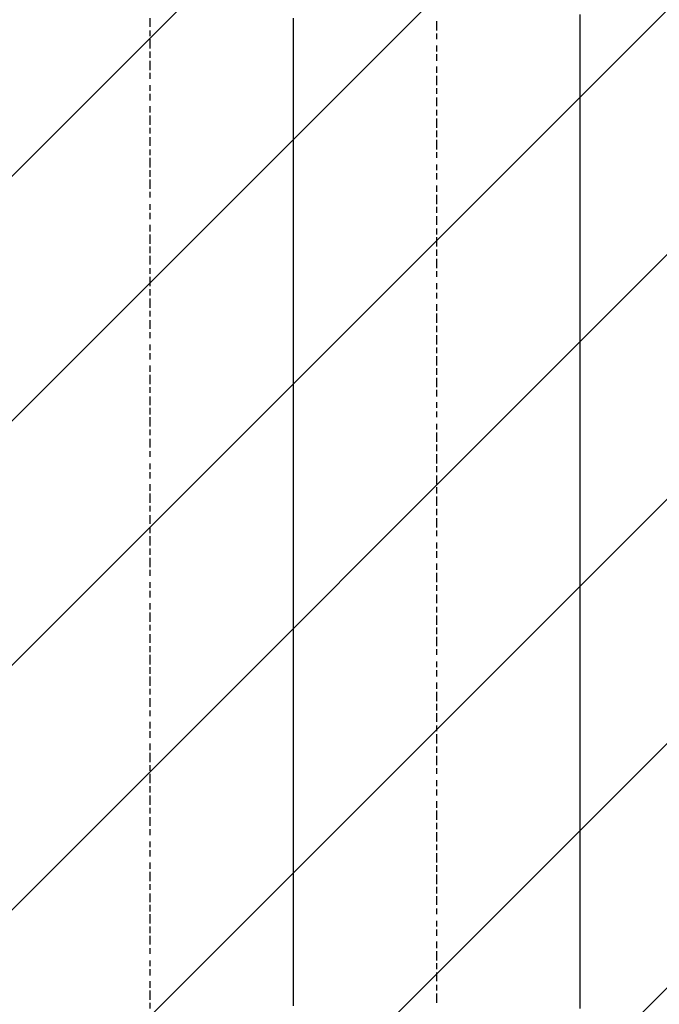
# Model space of a CAD drawing. Extents: x 997 to 109698, y 921 to 94021.
# Tile 682 of 718: x 34254 to 35143, y 52347 to 53714. Entities that reach past the tile are written whole.
import ezdxf

# ---------------------------------------------------------------- set-up
doc = ezdxf.new("R2010")
doc.units = 0
doc.header["$MEASUREMENT"] = 0
doc.layers.add('12', color=7, linetype='CONTINUOUS')
doc.layers.add('28', color=7, linetype='CONTINUOUS')

msp = doc.modelspace()

# ---------------------------------------------------------------- linework, layer by layer
at = {"layer": '12', "color": 1}
for p, q in [((34435.630503, 53703.563401), (34435.630503, 53715.563401)), ((34833.630503, 53698.563401), (34833.630503, 53711.563401)), ((34435.630503, 53690.563401), (34435.630503, 53698.563401)), ((34435.630503, 53673.563401), (34435.630503, 53686.563401)), ((34833.630503, 53686.563401), (34833.630503, 53694.563401)), ((34435.630503, 53660.563401), (34435.630503, 53669.563401)), ((34833.630503, 53669.563401), (34833.630503, 53677.563401)), ((34435.630503, 53643.563401), (34435.630503, 53656.563401)), ((34833.630503, 53656.563401), (34833.630503, 53665.563401)), ((34833.630503, 53639.563401), (34833.630503, 53648.563401)), ((34435.630503, 53631.563401), (34435.630503, 53639.563401)), ((34833.630503, 53622.563401), (34833.630503, 53635.563401)), ((34435.630503, 53614.563401), (34435.630503, 53622.563401)), ((34833.630503, 53610.563401), (34833.630503, 53618.563401)), ((34435.630503, 53601.563401), (34435.630503, 53610.563401)), ((34833.630503, 53593.563401), (34833.630503, 53605.563401)), ((34435.630503, 53584.563401), (34435.630503, 53593.563401)), ((34833.630503, 53580.563401), (34833.630503, 53588.563401)), ((34435.630503, 53567.563401), (34435.630503, 53580.563401)), ((34833.630503, 53563.563401), (34833.630503, 53576.563401)), ((34435.630503, 53555.563401), (34435.630503, 53563.563401)), ((34833.630503, 53550.563401), (34833.630503, 53559.563401)), ((34435.630503, 53538.563401), (34435.630503, 53550.563401)), ((34833.630503, 53533.563401), (34833.630503, 53546.563401)), ((34435.630503, 53525.563401), (34435.630503, 53533.563401)), ((34435.630503, 53508.563401), (34435.630503, 53521.563401)), ((34833.630503, 53521.563401), (34833.630503, 53529.563401)), ((34435.630503, 53495.563401), (34435.630503, 53504.563401)), ((34833.630503, 53504.563401), (34833.630503, 53512.563401)), ((34435.630503, 53478.563401), (34435.630503, 53491.563401)), ((34833.630503, 53491.563401), (34833.630503, 53500.563401)), ((34833.630503, 53474.563401), (34833.630503, 53483.563401)), ((34435.630503, 53466.563401), (34435.630503, 53474.563401)), ((34833.630503, 53457.563401), (34833.630503, 53470.563401)), ((34435.630503, 53449.563401), (34435.630503, 53457.563401)), ((34833.630503, 53445.563401), (34833.630503, 53453.563401)), ((34435.630503, 53436.563401), (34435.630503, 53445.563401)), ((34833.630503, 53428.563401), (34833.630503, 53440.563401)), ((34435.630503, 53419.563401), (34435.630503, 53428.563401)), ((34833.630503, 53415.563401), (34833.630503, 53423.563401)), ((34435.630503, 53402.563401), (34435.630503, 53415.563401)), ((34833.630503, 53398.563401), (34833.630503, 53411.563401)), ((34435.630503, 53389.563401), (34435.630503, 53398.563401)), ((34435.630503, 53373.563401), (34435.630503, 53385.563401)), ((34833.630503, 53385.563401), (34833.630503, 53394.563401)), ((34833.630503, 53368.563401), (34833.630503, 53381.563401)), ((34435.630503, 53360.563401), (34435.630503, 53368.563401)), ((34435.630503, 53343.563401), (34435.630503, 53356.563401)), ((34833.630503, 53356.563401), (34833.630503, 53364.563401)), ((34833.630503, 53339.563401), (34833.630503, 53347.563401)), ((34435.630503, 53330.563401), (34435.630503, 53339.563401)), ((34833.630503, 53326.563401), (34833.630503, 53334.563401)), ((34435.630503, 53313.563401), (34435.630503, 53326.563401)), ((34833.630503, 53309.563401), (34833.630503, 53318.563401)), ((34435.630503, 53301.563401), (34435.630503, 53309.563401)), ((34833.630503, 53292.563401), (34833.630503, 53305.563401)), ((34435.630503, 53284.563401), (34435.630503, 53296.563401)), ((34833.630503, 53279.563401), (34833.630503, 53288.563401)), ((34435.630503, 53271.563401), (34435.630503, 53279.563401)), ((34833.630503, 53262.563401), (34833.630503, 53275.563401)), ((34435.630503, 53254.563401), (34435.630503, 53262.563401)), ((34833.630503, 53250.563401), (34833.630503, 53258.563401)), ((34435.630503, 53241.563401), (34435.630503, 53250.563401)), ((34833.630503, 53233.563401), (34833.630503, 53246.563401)), ((34435.630503, 53224.563401), (34435.630503, 53233.563401)), ((34435.630503, 53207.563401), (34435.630503, 53220.563401)), ((34833.630503, 53220.563401), (34833.630503, 53229.563401)), ((34833.630503, 53203.563401), (34833.630503, 53216.563401)), ((34435.630503, 53195.563401), (34435.630503, 53203.563401)), ((34435.630503, 53178.563401), (34435.630503, 53190.563401)), ((34833.630503, 53190.563401), (34833.630503, 53199.563401)), ((34833.630503, 53174.563401), (34833.630503, 53182.563401)), ((34435.630503, 53165.563401), (34435.630503, 53174.563401)), ((34833.630503, 53161.563401), (34833.630503, 53169.563401)), ((34435.630503, 53148.563401), (34435.630503, 53161.563401)), ((34833.630503, 53144.563401), (34833.630503, 53152.563401)), ((34435.630503, 53136.563401), (34435.630503, 53144.563401)), ((34833.630503, 53127.563401), (34833.630503, 53140.563401)), ((34435.630503, 53119.563401), (34435.630503, 53131.563401)), ((34833.630503, 53114.563401), (34833.630503, 53123.563401)), ((34435.630503, 53106.563401), (34435.630503, 53114.563401)), ((34833.630503, 53097.563401), (34833.630503, 53110.563401)), ((34435.630503, 53089.563401), (34435.630503, 53097.563401)), ((34435.630503, 53076.563401), (34435.630503, 53085.563401)), ((34833.630503, 53085.563401), (34833.630503, 53093.563401)), ((34435.630503, 53059.563401), (34435.630503, 53068.563401)), ((34833.630503, 53068.563401), (34833.630503, 53080.563401)), ((34435.630503, 53042.563401), (34435.630503, 53055.563401)), ((34833.630503, 53055.563401), (34833.630503, 53064.563401)), ((34833.630503, 53038.563401), (34833.630503, 53051.563401)), ((34435.630503, 53030.563401), (34435.630503, 53038.563401)), ((34833.630503, 53025.563401), (34833.630503, 53034.563401)), ((34435.630503, 53013.563401), (34435.630503, 53025.563401)), ((34833.630503, 53008.563401), (34833.630503, 53021.563401)), ((34435.630503, 53000.563401), (34435.630503, 53008.563401)), ((34833.630503, 52996.563401), (34833.630503, 53004.563401)), ((34435.630503, 52983.563401), (34435.630503, 52996.563401)), ((34833.630503, 52979.563401), (34833.630503, 52987.563401)), ((34435.630503, 52970.563401), (34435.630503, 52979.563401)), ((34833.630503, 52966.563401), (34833.630503, 52975.563401)), ((34435.630503, 52953.563401), (34435.630503, 52966.563401)), ((34833.630503, 52949.563401), (34833.630503, 52958.563401)), ((34435.630503, 52941.563401), (34435.630503, 52949.563401)), ((34833.630503, 52932.563401), (34833.630503, 52945.563401)), ((34435.630503, 52924.563401), (34435.630503, 52932.563401)), ((34435.630503, 52911.563401), (34435.630503, 52920.563401)), ((34833.630503, 52920.563401), (34833.630503, 52928.563401)), ((34435.630503, 52894.563401), (34435.630503, 52903.563401)), ((34833.630503, 52903.563401), (34833.630503, 52915.563401)), ((34435.630503, 52877.563401), (34435.630503, 52890.563401)), ((34833.630503, 52890.563401), (34833.630503, 52898.563401)), ((34833.630503, 52873.563401), (34833.630503, 52886.563401)), ((34435.630503, 52865.563401), (34435.630503, 52873.563401)), ((34833.630503, 52860.563401), (34833.630503, 52869.563401)), ((34435.630503, 52848.563401), (34435.630503, 52860.563401)), ((34833.630503, 52843.563401), (34833.630503, 52856.563401)), ((34435.630503, 52835.563401), (34435.630503, 52843.563401)), ((34833.630503, 52831.563401), (34833.630503, 52839.563401)), ((34435.630503, 52818.563401), (34435.630503, 52831.563401)), ((34833.630503, 52814.563401), (34833.630503, 52822.563401)), ((34435.630503, 52805.563401), (34435.630503, 52814.563401)), ((34833.630503, 52801.563401), (34833.630503, 52810.563401)), ((34435.630503, 52788.563401), (34435.630503, 52801.563401)), ((34833.630503, 52784.563401), (34833.630503, 52793.563401)), ((34435.630503, 52776.563401), (34435.630503, 52784.563401)), ((34833.630503, 52767.563401), (34833.630503, 52780.563401)), ((34435.630503, 52759.563401), (34435.630503, 52771.563401)), ((34435.630503, 52746.563401), (34435.630503, 52754.563401)), ((34833.630503, 52754.563401), (34833.630503, 52763.563401)), ((34833.630503, 52738.563401), (34833.630503, 52750.563401)), ((34435.630503, 52729.563401), (34435.630503, 52738.563401)), ((34435.630503, 52716.563401), (34435.630503, 52725.563401)), ((34833.630503, 52725.563401), (34833.630503, 52733.563401)), ((34833.630503, 52708.563401), (34833.630503, 52721.563401)), ((34435.630503, 52699.563401), (34435.630503, 52708.563401)), ((34833.630503, 52695.563401), (34833.630503, 52704.563401)), ((34435.630503, 52682.563401), (34435.630503, 52695.563401)), ((34833.630503, 52678.563401), (34833.630503, 52691.563401)), ((34435.630503, 52670.563401), (34435.630503, 52678.563401)), ((34833.630503, 52666.563401), (34833.630503, 52674.563401)), ((34435.630503, 52653.563401), (34435.630503, 52666.563401)), ((34833.630503, 52649.563401), (34833.630503, 52657.563401)), ((34435.630503, 52640.563401), (34435.630503, 52649.563401)), ((34833.630503, 52636.563401), (34833.630503, 52644.563401)), ((34435.630503, 52623.563401), (34435.630503, 52636.563401)), ((34435.630503, 52611.563401), (34435.630503, 52619.563401)), ((34833.630503, 52619.563401), (34833.630503, 52628.563401)), ((34435.630503, 52594.563401), (34435.630503, 52606.563401)), ((34833.630503, 52602.563401), (34833.630503, 52615.563401)), ((34435.630503, 52581.563401), (34435.630503, 52589.563401)), ((34833.630503, 52589.563401), (34833.630503, 52598.563401)), ((34833.630503, 52572.563401), (34833.630503, 52585.563401)), ((34435.630503, 52564.563401), (34435.630503, 52572.563401)), ((34833.630503, 52560.563401), (34833.630503, 52568.563401)), ((34435.630503, 52551.563401), (34435.630503, 52560.563401)), ((34833.630503, 52543.563401), (34833.630503, 52556.563401)), ((34435.630503, 52534.563401), (34435.630503, 52543.563401)), ((34833.630503, 52530.563401), (34833.630503, 52539.563401)), ((34435.630503, 52517.563401), (34435.630503, 52530.563401)), ((34833.630503, 52513.563401), (34833.630503, 52526.563401)), ((34435.630503, 52505.563401), (34435.630503, 52513.563401)), ((34833.630503, 52500.563401), (34833.630503, 52509.563401)), ((34435.630503, 52488.563401), (34435.630503, 52500.563401)), ((34833.630503, 52484.563401), (34833.630503, 52496.563401)), ((34435.630503, 52475.563401), (34435.630503, 52484.563401)), ((34833.630503, 52471.563401), (34833.630503, 52479.563401)), ((34435.630503, 52458.563401), (34435.630503, 52471.563401)), ((34435.630503, 52445.563401), (34435.630503, 52454.563401)), ((34833.630503, 52454.563401), (34833.630503, 52462.563401)), ((34435.630503, 52429.563401), (34435.630503, 52441.563401)), ((34833.630503, 52441.563401), (34833.630503, 52450.563401)), ((34435.630503, 52416.563401), (34435.630503, 52424.563401)), ((34833.630503, 52424.563401), (34833.630503, 52433.563401)), ((34833.630503, 52407.563401), (34833.630503, 52420.563401)), ((34435.630503, 52399.563401), (34435.630503, 52407.563401)), ((34833.630503, 52395.563401), (34833.630503, 52403.563401)), ((34435.630503, 52386.563401), (34435.630503, 52395.563401)), ((34833.630503, 52378.563401), (34833.630503, 52390.563401)), ((34435.630503, 52369.563401), (34435.630503, 52378.563401)), ((34833.630503, 52365.563401), (34833.630503, 52373.563401)), ((34435.630503, 52352.563401), (34435.630503, 52365.563401)), ((34833.630503, 52348.563401), (34833.630503, 52361.563401)), ((34435.630503, 52340.563401), (34435.630503, 52348.563401))]:
    msp.add_line(p, q, dxfattribs=at)
at = {"layer": '12', "color": 5}
for p, q in [((34634.630503, 53703.563401), (34634.630503, 53715.563401)), ((35032.630503, 53707.563401), (35032.630503, 53720.563401)), ((34634.630503, 53694.563401), (34634.630503, 53703.563401)), ((35032.630503, 53698.563401), (35032.630503, 53707.563401)), ((35032.630503, 53690.563401), (35032.630503, 53698.563401)), ((34634.630503, 53686.563401), (34634.630503, 53694.563401)), ((34634.630503, 53673.563401), (34634.630503, 53686.563401)), ((35032.630503, 53677.563401), (35032.630503, 53690.563401)), ((34634.630503, 53665.563401), (34634.630503, 53673.563401)), ((35032.630503, 53669.563401), (35032.630503, 53677.563401)), ((35032.630503, 53660.563401), (35032.630503, 53669.563401)), ((34634.630503, 53656.563401), (34634.630503, 53665.563401)), ((34634.630503, 53643.563401), (34634.630503, 53656.563401)), ((35032.630503, 53648.563401), (35032.630503, 53660.563401)), ((34634.630503, 53635.563401), (34634.630503, 53643.563401)), ((35032.630503, 53639.563401), (35032.630503, 53648.563401)), ((34634.630503, 53622.563401), (34634.630503, 53635.563401)), ((35032.630503, 53631.563401), (35032.630503, 53639.563401)), ((35032.630503, 53618.563401), (35032.630503, 53631.563401)), ((34634.630503, 53614.563401), (34634.630503, 53622.563401)), ((34634.630503, 53605.563401), (34634.630503, 53614.563401)), ((35032.630503, 53610.563401), (35032.630503, 53618.563401)), ((34634.630503, 53593.563401), (34634.630503, 53605.563401)), ((35032.630503, 53597.563401), (35032.630503, 53610.563401)), ((34634.630503, 53584.563401), (34634.630503, 53593.563401)), ((35032.630503, 53588.563401), (35032.630503, 53597.563401)), ((35032.630503, 53580.563401), (35032.630503, 53588.563401)), ((34634.630503, 53576.563401), (34634.630503, 53584.563401)), ((34634.630503, 53563.563401), (34634.630503, 53576.563401)), ((35032.630503, 53567.563401), (35032.630503, 53580.563401)), ((34634.630503, 53555.563401), (34634.630503, 53563.563401)), ((35032.630503, 53559.563401), (35032.630503, 53567.563401)), ((35032.630503, 53550.563401), (35032.630503, 53559.563401)), ((34634.630503, 53546.563401), (34634.630503, 53555.563401)), ((34634.630503, 53533.563401), (34634.630503, 53546.563401)), ((35032.630503, 53538.563401), (35032.630503, 53550.563401)), ((34634.630503, 53525.563401), (34634.630503, 53533.563401)), ((35032.630503, 53529.563401), (35032.630503, 53538.563401)), ((34634.630503, 53512.563401), (34634.630503, 53525.563401)), ((35032.630503, 53521.563401), (35032.630503, 53529.563401)), ((35032.630503, 53508.563401), (35032.630503, 53521.563401)), ((34634.630503, 53504.563401), (34634.630503, 53512.563401)), ((34634.630503, 53495.563401), (34634.630503, 53504.563401)), ((35032.630503, 53500.563401), (35032.630503, 53508.563401)), ((34634.630503, 53483.563401), (34634.630503, 53495.563401)), ((35032.630503, 53491.563401), (35032.630503, 53500.563401)), ((35032.630503, 53478.563401), (35032.630503, 53491.563401)), ((34634.630503, 53474.563401), (34634.630503, 53483.563401)), ((35032.630503, 53470.563401), (35032.630503, 53478.563401)), ((34634.630503, 53466.563401), (34634.630503, 53474.563401)), ((34634.630503, 53453.563401), (34634.630503, 53466.563401)), ((35032.630503, 53457.563401), (35032.630503, 53470.563401)), ((34634.630503, 53445.563401), (34634.630503, 53453.563401)), ((35032.630503, 53449.563401), (35032.630503, 53457.563401)), ((34634.630503, 53436.563401), (34634.630503, 53445.563401)), ((34634.630503, 53423.563401), (34634.630503, 53436.563401)), ((35032.630503, 53440.563401), (35032.630503, 53449.563401)), ((35032.630503, 53428.563401), (35032.630503, 53440.563401)), ((34634.630503, 53415.563401), (34634.630503, 53423.563401)), ((35032.630503, 53419.563401), (35032.630503, 53428.563401)), ((34634.630503, 53402.563401), (34634.630503, 53415.563401)), ((35032.630503, 53411.563401), (35032.630503, 53419.563401)), ((35032.630503, 53398.563401), (35032.630503, 53411.563401)), ((34634.630503, 53394.563401), (34634.630503, 53402.563401)), ((35032.630503, 53389.563401), (35032.630503, 53398.563401)), ((34634.630503, 53385.563401), (34634.630503, 53394.563401)), ((34634.630503, 53373.563401), (34634.630503, 53385.563401)), ((35032.630503, 53381.563401), (35032.630503, 53389.563401)), ((35032.630503, 53368.563401), (35032.630503, 53381.563401)), ((34634.630503, 53364.563401), (34634.630503, 53373.563401)), ((35032.630503, 53360.563401), (35032.630503, 53368.563401)), ((34634.630503, 53356.563401), (34634.630503, 53364.563401)), ((34634.630503, 53343.563401), (34634.630503, 53356.563401)), ((35032.630503, 53347.563401), (35032.630503, 53360.563401)), ((34634.630503, 53334.563401), (34634.630503, 53343.563401)), ((35032.630503, 53339.563401), (35032.630503, 53347.563401)), ((34634.630503, 53326.563401), (34634.630503, 53334.563401)), ((35032.630503, 53330.563401), (35032.630503, 53339.563401)), ((35032.630503, 53318.563401), (35032.630503, 53330.563401)), ((34634.630503, 53313.563401), (34634.630503, 53326.563401)), ((34634.630503, 53305.563401), (34634.630503, 53313.563401)), ((35032.630503, 53309.563401), (35032.630503, 53318.563401)), ((34634.630503, 53292.563401), (34634.630503, 53305.563401)), ((35032.630503, 53301.563401), (35032.630503, 53309.563401)), ((35032.630503, 53288.563401), (35032.630503, 53301.563401)), ((34634.630503, 53284.563401), (34634.630503, 53292.563401)), ((35032.630503, 53279.563401), (35032.630503, 53288.563401)), ((34634.630503, 53275.563401), (34634.630503, 53284.563401)), ((34634.630503, 53262.563401), (34634.630503, 53275.563401)), ((35032.630503, 53271.563401), (35032.630503, 53279.563401)), ((34634.630503, 53254.563401), (34634.630503, 53262.563401)), ((35032.630503, 53258.563401), (35032.630503, 53271.563401)), ((35032.630503, 53250.563401), (35032.630503, 53258.563401)), ((34634.630503, 53246.563401), (34634.630503, 53254.563401)), ((34634.630503, 53233.563401), (34634.630503, 53246.563401)), ((35032.630503, 53237.563401), (35032.630503, 53250.563401)), ((34634.630503, 53224.563401), (34634.630503, 53233.563401)), ((35032.630503, 53229.563401), (35032.630503, 53237.563401)), ((34634.630503, 53216.563401), (34634.630503, 53224.563401)), ((35032.630503, 53220.563401), (35032.630503, 53229.563401)), ((35032.630503, 53207.563401), (35032.630503, 53220.563401)), ((34634.630503, 53203.563401), (34634.630503, 53216.563401)), ((35032.630503, 53199.563401), (35032.630503, 53207.563401)), ((34634.630503, 53195.563401), (34634.630503, 53203.563401)), ((34634.630503, 53186.563401), (34634.630503, 53195.563401)), ((35032.630503, 53190.563401), (35032.630503, 53199.563401)), ((35032.630503, 53178.563401), (35032.630503, 53190.563401)), ((34634.630503, 53174.563401), (34634.630503, 53186.563401)), ((35032.630503, 53169.563401), (35032.630503, 53178.563401)), ((34634.630503, 53165.563401), (34634.630503, 53174.563401)), ((34634.630503, 53152.563401), (34634.630503, 53165.563401)), ((35032.630503, 53161.563401), (35032.630503, 53169.563401)), ((34634.630503, 53144.563401), (34634.630503, 53152.563401)), ((35032.630503, 53148.563401), (35032.630503, 53161.563401)), ((34634.630503, 53136.563401), (34634.630503, 53144.563401)), ((34634.630503, 53123.563401), (34634.630503, 53136.563401)), ((35032.630503, 53140.563401), (35032.630503, 53148.563401)), ((35032.630503, 53127.563401), (35032.630503, 53140.563401)), ((34634.630503, 53114.563401), (34634.630503, 53123.563401)), ((35032.630503, 53119.563401), (35032.630503, 53127.563401)), ((34634.630503, 53106.563401), (34634.630503, 53114.563401)), ((35032.630503, 53110.563401), (35032.630503, 53119.563401)), ((35032.630503, 53097.563401), (35032.630503, 53110.563401)), ((34634.630503, 53093.563401), (34634.630503, 53106.563401)), ((35032.630503, 53089.563401), (35032.630503, 53097.563401)), ((34634.630503, 53085.563401), (34634.630503, 53093.563401)), ((34634.630503, 53076.563401), (34634.630503, 53085.563401)), ((35032.630503, 53080.563401), (35032.630503, 53089.563401)), ((34634.630503, 53064.563401), (34634.630503, 53076.563401)), ((35032.630503, 53068.563401), (35032.630503, 53080.563401)), ((35032.630503, 53059.563401), (35032.630503, 53068.563401)), ((34634.630503, 53055.563401), (34634.630503, 53064.563401)), ((34634.630503, 53042.563401), (34634.630503, 53055.563401)), ((35032.630503, 53051.563401), (35032.630503, 53059.563401)), ((34634.630503, 53034.563401), (34634.630503, 53042.563401)), ((35032.630503, 53038.563401), (35032.630503, 53051.563401)), ((34634.630503, 53025.563401), (34634.630503, 53034.563401)), ((35032.630503, 53030.563401), (35032.630503, 53038.563401)), ((35032.630503, 53017.563401), (35032.630503, 53030.563401)), ((34634.630503, 53013.563401), (34634.630503, 53025.563401)), ((34634.630503, 53004.563401), (34634.630503, 53013.563401)), ((35032.630503, 53008.563401), (35032.630503, 53017.563401)), ((34634.630503, 52996.563401), (34634.630503, 53004.563401)), ((35032.630503, 53000.563401), (35032.630503, 53008.563401)), ((35032.630503, 52987.563401), (35032.630503, 53000.563401)), ((34634.630503, 52983.563401), (34634.630503, 52996.563401)), ((35032.630503, 52979.563401), (35032.630503, 52987.563401)), ((34634.630503, 52975.563401), (34634.630503, 52983.563401)), ((34634.630503, 52966.563401), (34634.630503, 52975.563401)), ((35032.630503, 52970.563401), (35032.630503, 52979.563401)), ((34634.630503, 52953.563401), (34634.630503, 52966.563401)), ((35032.630503, 52958.563401), (35032.630503, 52970.563401)), ((35032.630503, 52949.563401), (35032.630503, 52958.563401)), ((34634.630503, 52945.563401), (34634.630503, 52953.563401)), ((34634.630503, 52932.563401), (34634.630503, 52945.563401)), ((35032.630503, 52941.563401), (35032.630503, 52949.563401)), ((34634.630503, 52924.563401), (34634.630503, 52932.563401)), ((35032.630503, 52928.563401), (35032.630503, 52941.563401)), ((34634.630503, 52915.563401), (34634.630503, 52924.563401)), ((35032.630503, 52920.563401), (35032.630503, 52928.563401)), ((35032.630503, 52911.563401), (35032.630503, 52920.563401)), ((34634.630503, 52903.563401), (34634.630503, 52915.563401)), ((34634.630503, 52894.563401), (34634.630503, 52903.563401)), ((35032.630503, 52898.563401), (35032.630503, 52911.563401)), ((34634.630503, 52886.563401), (34634.630503, 52894.563401)), ((35032.630503, 52890.563401), (35032.630503, 52898.563401)), ((35032.630503, 52877.563401), (35032.630503, 52890.563401)), ((34634.630503, 52873.563401), (34634.630503, 52886.563401)), ((35032.630503, 52869.563401), (35032.630503, 52877.563401)), ((34634.630503, 52865.563401), (34634.630503, 52873.563401)), ((34634.630503, 52856.563401), (34634.630503, 52865.563401)), ((35032.630503, 52860.563401), (35032.630503, 52869.563401)), ((34634.630503, 52843.563401), (34634.630503, 52856.563401)), ((35032.630503, 52848.563401), (35032.630503, 52860.563401)), ((35032.630503, 52839.563401), (35032.630503, 52848.563401)), ((34634.630503, 52835.563401), (34634.630503, 52843.563401)), ((34634.630503, 52822.563401), (34634.630503, 52835.563401)), ((35032.630503, 52831.563401), (35032.630503, 52839.563401)), ((34634.630503, 52814.563401), (34634.630503, 52822.563401)), ((35032.630503, 52818.563401), (35032.630503, 52831.563401)), ((34634.630503, 52805.563401), (34634.630503, 52814.563401)), ((35032.630503, 52810.563401), (35032.630503, 52818.563401)), ((35032.630503, 52801.563401), (35032.630503, 52810.563401)), ((34634.630503, 52793.563401), (34634.630503, 52805.563401)), ((34634.630503, 52784.563401), (34634.630503, 52793.563401)), ((35032.630503, 52788.563401), (35032.630503, 52801.563401)), ((34634.630503, 52776.563401), (34634.630503, 52784.563401)), ((35032.630503, 52780.563401), (35032.630503, 52788.563401)), ((35032.630503, 52767.563401), (35032.630503, 52780.563401)), ((34634.630503, 52763.563401), (34634.630503, 52776.563401)), ((35032.630503, 52759.563401), (35032.630503, 52767.563401)), ((34634.630503, 52754.563401), (34634.630503, 52763.563401)), ((34634.630503, 52746.563401), (34634.630503, 52754.563401)), ((35032.630503, 52750.563401), (35032.630503, 52759.563401)), ((34634.630503, 52733.563401), (34634.630503, 52746.563401)), ((35032.630503, 52738.563401), (35032.630503, 52750.563401)), ((34634.630503, 52725.563401), (34634.630503, 52733.563401)), ((34634.630503, 52712.563401), (34634.630503, 52725.563401)), ((35032.630503, 52729.563401), (35032.630503, 52738.563401)), ((35032.630503, 52721.563401), (35032.630503, 52729.563401)), ((34634.630503, 52704.563401), (34634.630503, 52712.563401)), ((35032.630503, 52708.563401), (35032.630503, 52721.563401)), ((34634.630503, 52695.563401), (34634.630503, 52704.563401)), ((35032.630503, 52699.563401), (35032.630503, 52708.563401)), ((35032.630503, 52691.563401), (35032.630503, 52699.563401)), ((34634.630503, 52682.563401), (34634.630503, 52695.563401)), ((35032.630503, 52678.563401), (35032.630503, 52691.563401)), ((34634.630503, 52674.563401), (34634.630503, 52682.563401)), ((34634.630503, 52666.563401), (34634.630503, 52674.563401)), ((35032.630503, 52670.563401), (35032.630503, 52678.563401)), ((35032.630503, 52657.563401), (35032.630503, 52670.563401)), ((34634.630503, 52653.563401), (34634.630503, 52666.563401)), ((35032.630503, 52649.563401), (35032.630503, 52657.563401)), ((34634.630503, 52644.563401), (34634.630503, 52653.563401)), ((34634.630503, 52636.563401), (34634.630503, 52644.563401)), ((35032.630503, 52640.563401), (35032.630503, 52649.563401)), ((34634.630503, 52623.563401), (34634.630503, 52636.563401)), ((35032.630503, 52628.563401), (35032.630503, 52640.563401)), ((34634.630503, 52615.563401), (34634.630503, 52623.563401)), ((35032.630503, 52619.563401), (35032.630503, 52628.563401)), ((35032.630503, 52611.563401), (35032.630503, 52619.563401)), ((34634.630503, 52606.563401), (34634.630503, 52615.563401)), ((34634.630503, 52594.563401), (34634.630503, 52606.563401)), ((35032.630503, 52598.563401), (35032.630503, 52611.563401)), ((34634.630503, 52585.563401), (34634.630503, 52594.563401)), ((35032.630503, 52589.563401), (35032.630503, 52598.563401)), ((35032.630503, 52581.563401), (35032.630503, 52589.563401)), ((34634.630503, 52572.563401), (34634.630503, 52585.563401)), ((35032.630503, 52568.563401), (35032.630503, 52581.563401)), ((34634.630503, 52564.563401), (34634.630503, 52572.563401)), ((34634.630503, 52556.563401), (34634.630503, 52564.563401)), ((35032.630503, 52560.563401), (35032.630503, 52568.563401)), ((34634.630503, 52543.563401), (34634.630503, 52556.563401)), ((35032.630503, 52547.563401), (35032.630503, 52560.563401)), ((35032.630503, 52539.563401), (35032.630503, 52547.563401)), ((34634.630503, 52534.563401), (34634.630503, 52543.563401)), ((34634.630503, 52526.563401), (34634.630503, 52534.563401)), ((35032.630503, 52530.563401), (35032.630503, 52539.563401)), ((34634.630503, 52513.563401), (34634.630503, 52526.563401)), ((35032.630503, 52517.563401), (35032.630503, 52530.563401)), ((34634.630503, 52505.563401), (34634.630503, 52513.563401)), ((35032.630503, 52509.563401), (35032.630503, 52517.563401)), ((35032.630503, 52500.563401), (35032.630503, 52509.563401)), ((34634.630503, 52496.563401), (34634.630503, 52505.563401)), ((34634.630503, 52484.563401), (34634.630503, 52496.563401)), ((35032.630503, 52488.563401), (35032.630503, 52500.563401)), ((34634.630503, 52475.563401), (34634.630503, 52484.563401)), ((35032.630503, 52479.563401), (35032.630503, 52488.563401)), ((35032.630503, 52471.563401), (35032.630503, 52479.563401)), ((34634.630503, 52462.563401), (34634.630503, 52475.563401)), ((35032.630503, 52458.563401), (35032.630503, 52471.563401)), ((34634.630503, 52454.563401), (34634.630503, 52462.563401)), ((34634.630503, 52445.563401), (34634.630503, 52454.563401)), ((35032.630503, 52450.563401), (35032.630503, 52458.563401)), ((34634.630503, 52433.563401), (34634.630503, 52445.563401)), ((35032.630503, 52437.563401), (35032.630503, 52450.563401)), ((34634.630503, 52424.563401), (34634.630503, 52433.563401)), ((34634.630503, 52416.563401), (34634.630503, 52424.563401)), ((35032.630503, 52429.563401), (35032.630503, 52437.563401)), ((35032.630503, 52420.563401), (35032.630503, 52429.563401)), ((34634.630503, 52403.563401), (34634.630503, 52416.563401)), ((35032.630503, 52407.563401), (35032.630503, 52420.563401)), ((34634.630503, 52395.563401), (34634.630503, 52403.563401)), ((35032.630503, 52399.563401), (35032.630503, 52407.563401)), ((35032.630503, 52390.563401), (35032.630503, 52399.563401)), ((34634.630503, 52386.563401), (34634.630503, 52395.563401)), ((34634.630503, 52373.563401), (34634.630503, 52386.563401)), ((35032.630503, 52378.563401), (35032.630503, 52390.563401)), ((34634.630503, 52365.563401), (34634.630503, 52373.563401)), ((35032.630503, 52369.563401), (35032.630503, 52378.563401)), ((34634.630503, 52352.563401), (34634.630503, 52365.563401)), ((35032.630503, 52361.563401), (35032.630503, 52369.563401)), ((35032.630503, 52348.563401), (35032.630503, 52361.563401)), ((34634.630503, 52344.563401), (34634.630503, 52352.563401)), ((35032.630503, 52340.563401), (35032.630503, 52348.563401))]:
    msp.add_line(p, q, dxfattribs=at)
at = {"layer": '28', "color": 2}
for p, q in [((16118.549652, 35370.953237), (36822.636205, 56075.039791)), ((16457.960907, 35370.953237), (36822.636205, 55735.628536)), ((16797.372162, 35370.953237), (36822.636205, 55396.217281)), ((17136.783417, 35370.953237), (36822.636205, 55056.806026)), ((17476.194672, 35370.953237), (36822.636205, 54717.394771)), ((17815.605927, 35370.953237), (36822.636205, 54377.983516)), ((18155.017182, 35370.953237), (36822.636205, 54038.572261))]:
    msp.add_line(p, q, dxfattribs=at)

doc.saveas('drawing.dxf')
